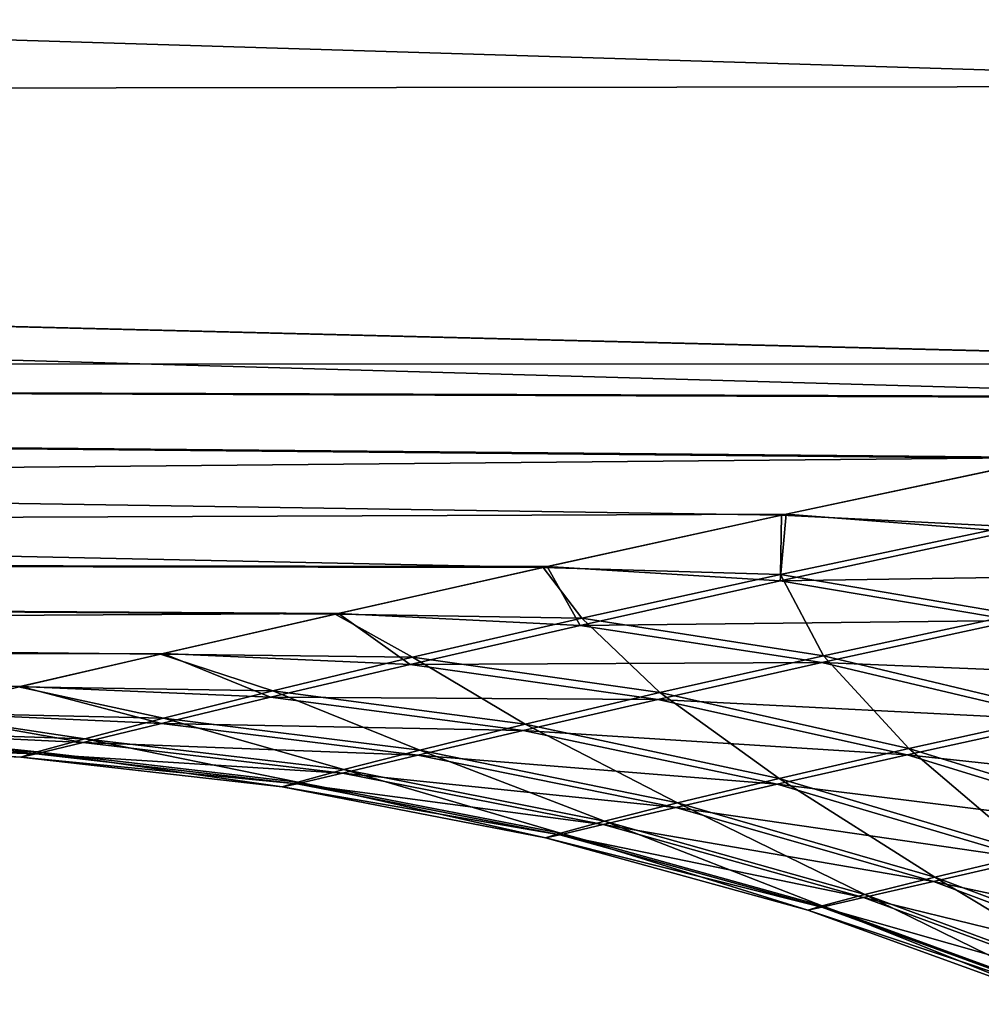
# Model space of a CAD drawing. Header units: metres. Extents: x -2 to 78, y -85 to 85.
# Tile 300 of 500: x 47.883 to 48.721, y 0.237 to 1.095. Entities that reach past the tile are written whole.
import ezdxf

# ---------------------------------------------------------------- set-up
doc = ezdxf.new("R2010")
doc.units = ezdxf.units.M
doc.layers.add('solid_20004802', color=7, linetype='CONTINUOUS')

msp = doc.modelspace()

# ---------------------------------------------------------------- linework, layer by layer
at = {"layer": 'solid_20004802'}
for points in [[(49.188503, 1.344338, -6.933181), (49.188503, 1.037111, -5.621024), (39.908051, 1.321654, -6.682578)], [(49.188503, 1.037004, 5.620513), (49.188503, 1.344209, 6.932685), (39.908051, 1.321654, 6.682578)], [(49.188503, 1.037111, -5.621024), (39.908051, 1.025891, -5.365484), (39.908051, 1.321654, -6.682578)], [(49.188503, 1.037004, 5.620513), (39.908051, 1.321654, 6.682578), (39.908051, 1.025891, 5.365484)], [(49.188503, 1.037111, -5.621024), (49.185852, 0.794816, -4.297764), (39.908051, 1.025891, -5.365484)], [(49.185856, 0.794741, 4.297288), (49.188503, 1.037004, 5.620513), (39.908051, 1.025891, 5.365484)], [(49.034672, 0.764893, -4.100324), (39.908051, 0.795111, -4.035464), (39.908051, 1.025891, -5.365484)], [(49.185852, 0.794816, -4.297764), (49.034672, 0.764893, -4.100324), (39.908051, 1.025891, -5.365484)], [(49.185856, 0.794741, 4.297288), (39.908051, 1.025891, 5.365484), (39.908051, 0.795111, 4.035464)], [(48.339493, 0.617553, -2.937475), (39.908051, 0.629869, -2.695723), (39.908051, 0.795111, -4.035464)], [(48.547016, 0.663098, -3.340992), (48.339493, 0.617553, -2.937475), (39.908051, 0.795111, -4.035464)], [(48.779247, 0.712552, -3.729516), (48.547016, 0.663098, -3.340992), (39.908051, 0.795111, -4.035464)], [(49.034672, 0.764893, -4.100324), (48.779247, 0.712552, -3.729516), (39.908051, 0.795111, -4.035464)], [(48.784054, 0.713428, 3.736046), (39.908051, 0.795111, 4.035464), (39.908051, 0.629869, 2.695723)], [(49.039948, 0.765852, 4.106817), (49.185856, 0.794741, 4.297288), (39.908051, 0.795111, 4.035464)], [(48.784054, 0.713428, 3.736046), (49.039948, 0.765852, 4.106817), (39.908051, 0.795111, 4.035464)], [(48.551178, 0.663853, 3.347287), (48.784054, 0.713428, 3.736046), (39.908051, 0.629869, 2.695723)], [(48.744537, 0.653221, -3.27225), (48.547016, 0.663098, -3.340992), (48.779247, 0.712552, -3.729516)], [(48.745556, 0.648878, 3.281397), (48.784054, 0.713428, 3.736046), (48.551178, 0.663853, 3.347287)], [(48.342968, 0.618187, 2.943498), (48.551178, 0.663853, 3.347287), (39.908051, 0.629869, 2.695723)], [(48.546234, 0.611378, -2.888917), (48.339493, 0.617553, -2.937475), (48.547016, 0.663098, -3.340992)], [(48.54583, 0.605818, 2.898643), (48.551178, 0.663853, 3.347287), (48.342968, 0.618187, 2.943498)], [(48.54583, 0.605818, 2.898643), (48.745556, 0.648878, 3.281397), (48.551178, 0.663853, 3.347287)], [(48.744537, 0.653221, -3.27225), (48.546234, 0.611378, -2.888917), (48.547016, 0.663098, -3.340992)], [(48.750786, 0.576435, -2.804492), (48.546234, 0.611378, -2.888917), (48.744537, 0.653221, -3.27225)], [(48.943527, 0.611895, 3.184637), (48.745556, 0.648878, 3.281397), (48.54583, 0.605818, 2.898643)], [(48.00605, 0.542015, -2.102159), (47.882416, 0.513353, -1.678991), (39.908051, 0.629869, -2.695723)], [(48.15831, 0.576831, -2.522028), (48.00605, 0.542015, -2.102159), (39.908051, 0.629869, -2.695723)], [(48.339493, 0.617553, -2.937475), (48.15831, 0.576831, -2.522028), (39.908051, 0.629869, -2.695723)], [(48.161221, 0.577375, 2.528045), (39.908051, 0.629869, 2.695723), (39.908051, 0.530565, 1.349487)], [(48.161221, 0.577375, 2.528045), (48.342968, 0.618187, 2.943498), (39.908051, 0.629869, 2.695723)], [(48.3717, 0.566973, 2.505325), (48.342968, 0.618187, 2.943498), (48.161221, 0.577375, 2.528045)], [(48.3717, 0.566973, 2.505325), (48.54583, 0.605818, 2.898643), (48.342968, 0.618187, 2.943498)], [(48.373138, 0.573194, -2.494926), (48.15831, 0.576831, -2.522028), (48.339493, 0.617553, -2.937475)], [(48.546234, 0.611378, -2.888917), (48.373138, 0.573194, -2.494926), (48.339493, 0.617553, -2.937475)], [(48.583572, 0.540386, -2.421972), (48.373138, 0.573194, -2.494926), (48.546234, 0.611378, -2.888917)], [(48.750546, 0.571243, 2.812926), (48.943527, 0.611895, 3.184637), (48.54583, 0.605818, 2.898643)], [(48.750786, 0.576435, -2.804492), (48.583572, 0.540386, -2.421972), (48.546234, 0.611378, -2.888917)], [(48.750546, 0.571243, 2.812926), (48.54583, 0.605818, 2.898643), (48.3717, 0.566973, 2.505325)], [(48.00843, 0.542473, 2.108244), (48.161221, 0.577375, 2.528045), (39.908051, 0.530565, 1.349487)], [(48.225613, 0.539227, -2.0918), (48.00605, 0.542015, -2.102159), (48.15831, 0.576831, -2.522028)], [(48.223633, 0.533002, 2.102967), (48.161221, 0.577375, 2.528045), (48.00843, 0.542473, 2.108244)], [(48.373138, 0.573194, -2.494926), (48.225613, 0.539227, -2.0918), (48.15831, 0.576831, -2.522028)], [(48.223633, 0.533002, 2.102967), (48.3717, 0.566973, 2.505325), (48.161221, 0.577375, 2.528045)], [(48.795467, 0.489866, -2.349987), (48.583572, 0.540386, -2.421972), (48.750786, 0.576435, -2.804492)], [(48.582352, 0.534572, 2.431098), (48.3717, 0.566973, 2.505325), (48.223633, 0.533002, 2.102967)], [(48.441128, 0.508323, -2.030579), (48.225613, 0.539227, -2.0918), (48.373138, 0.573194, -2.494926)], [(48.582352, 0.534572, 2.431098), (48.750546, 0.571243, 2.812926), (48.3717, 0.566973, 2.505325)], [(48.583572, 0.540386, -2.421972), (48.441128, 0.508323, -2.030579), (48.373138, 0.573194, -2.494926)], [(48.956635, 0.519154, 2.728508), (48.750546, 0.571243, 2.812926), (48.582352, 0.534572, 2.431098)], [(47.884315, 0.513739, 1.685418), (48.00843, 0.542473, 2.108244), (39.908051, 0.530565, 1.349487)], [(48.104031, 0.510032, -1.681072), (47.882416, 0.513353, -1.678991), (48.00605, 0.542015, -2.102159)], [(48.101936, 0.504371, 1.693034), (48.00843, 0.542473, 2.108244), (47.884315, 0.513739, 1.685418)], [(48.225613, 0.539227, -2.0918), (48.104031, 0.510032, -1.681072), (48.00605, 0.542015, -2.102159)], [(48.101936, 0.504371, 1.693034), (48.223633, 0.533002, 2.102967), (48.00843, 0.542473, 2.108244)], [(48.439384, 0.502503, 2.040632), (48.223633, 0.533002, 2.102967), (48.101936, 0.504371, 1.693034)], [(48.323788, 0.480769, -1.631799), (48.104031, 0.510032, -1.681072), (48.225613, 0.539227, -2.0918)], [(48.439384, 0.502503, 2.040632), (48.582352, 0.534572, 2.431098), (48.223633, 0.533002, 2.102967)], [(48.441128, 0.508323, -2.030579), (48.323788, 0.480769, -1.631799), (48.225613, 0.539227, -2.0918)], [(48.794434, 0.484477, 2.357997), (48.582352, 0.534572, 2.431098), (48.439384, 0.502503, 2.040632)], [(48.65815, 0.459545, -1.970166), (48.441128, 0.508323, -2.030579), (48.583572, 0.540386, -2.421972)], [(48.794434, 0.484477, 2.357997), (48.956635, 0.519154, 2.728508), (48.582352, 0.534572, 2.431098)], [(48.795467, 0.489866, -2.349987), (48.65815, 0.459545, -1.970166), (48.583572, 0.540386, -2.421972)], [(47.788673, 0.491356, 1.260991), (47.884315, 0.513739, 1.685418), (39.908051, 0.530565, 1.349487)], [(48.008755, 0.486166, -1.26428), (47.787193, 0.491034, -1.253823), (47.882416, 0.513353, -1.678991)], [(48.006886, 0.481523, 1.27699), (47.884315, 0.513739, 1.685418), (47.788673, 0.491356, 1.260991)], [(48.104031, 0.510032, -1.681072), (48.008755, 0.486166, -1.26428), (47.882416, 0.513353, -1.678991)], [(48.006886, 0.481523, 1.27699), (48.101936, 0.504371, 1.693034), (47.884315, 0.513739, 1.685418)], [(48.231888, 0.45825, -1.227132), (48.008755, 0.486166, -1.26428), (48.104031, 0.510032, -1.681072)], [(48.323788, 0.480769, -1.631799), (48.231888, 0.45825, -1.227132), (48.104031, 0.510032, -1.681072)], [(48.54509, 0.433494, -1.58318), (48.323788, 0.480769, -1.631799), (48.441128, 0.508323, -2.030579)], [(48.65815, 0.459545, -1.970166), (48.54509, 0.433494, -1.58318), (48.441128, 0.508323, -2.030579)], [(48.321922, 0.475476, 1.6429), (48.101936, 0.504371, 1.693034), (48.006886, 0.481523, 1.27699)], [(48.321922, 0.475476, 1.6429), (48.439384, 0.502503, 2.040632), (48.101936, 0.504371, 1.693034)], [(48.656616, 0.454148, 1.979234), (48.439384, 0.502503, 2.040632), (48.321922, 0.475476, 1.6429)], [(48.656616, 0.454148, 1.979234), (48.794434, 0.484477, 2.357997), (48.439384, 0.502503, 2.040632)], [(47.940151, 0.468186, -0.842972), (47.720142, 0.475199, -0.828744), (47.787193, 0.491034, -1.253823)], [(47.938766, 0.464902, 0.856308), (47.788673, 0.491356, 1.260991), (47.721157, 0.475458, 0.837427)], [(48.008755, 0.486166, -1.26428), (47.940151, 0.468186, -0.842972), (47.787193, 0.491034, -1.253823)], [(47.938766, 0.464902, 0.856308), (48.006886, 0.481523, 1.27699), (47.788673, 0.491356, 1.260991)], [(48.874683, 0.392419, -1.911182), (48.65815, 0.459545, -1.970166), (48.795467, 0.489866, -2.349987)], [(48.230213, 0.453908, 1.239272), (48.006886, 0.481523, 1.27699), (47.938766, 0.464902, 0.856308)], [(48.16576, 0.44129, -0.818095), (47.940151, 0.468186, -0.842972), (48.008755, 0.486166, -1.26428)], [(48.230213, 0.453908, 1.239272), (48.321922, 0.475476, 1.6429), (48.006886, 0.481523, 1.27699)], [(48.231888, 0.45825, -1.227132), (48.16576, 0.44129, -0.818095), (48.008755, 0.486166, -1.26428)], [(48.456596, 0.412209, -1.190488), (48.231888, 0.45825, -1.227132), (48.323788, 0.480769, -1.631799)], [(48.54509, 0.433494, -1.58318), (48.456596, 0.412209, -1.190488), (48.323788, 0.480769, -1.631799)], [(49.00602, 0.41624, 2.286773), (48.794434, 0.484477, 2.357997), (48.656616, 0.454148, 1.979234)], [(47.898582, 0.456648, -0.418703), (47.680763, 0.465923, -0.409871), (47.720142, 0.475199, -0.828744)], [(47.897846, 0.454949, 0.432469), (47.721157, 0.475458, 0.837427), (47.681286, 0.466024, 0.416749)], [(47.940151, 0.468186, -0.842972), (47.898582, 0.456648, -0.418703), (47.720142, 0.475199, -0.828744)], [(47.897846, 0.454949, 0.432469), (47.938766, 0.464902, 0.856308), (47.721157, 0.475458, 0.837427)], [(48.543423, 0.428583, 1.593502), (48.321922, 0.475476, 1.6429), (48.230213, 0.453908, 1.239272)], [(48.543423, 0.428583, 1.593502), (48.656616, 0.454148, 1.979234), (48.321922, 0.475476, 1.6429)], [(47.897846, 0.454949, 0.432469), (47.681286, 0.466024, 0.416749), (47.668839, 0.462917)], [(47.884396, 0.452107, 0.006962), (47.668839, 0.462917), (47.680763, 0.465923, -0.409871)], [(47.898582, 0.456648, -0.418703), (47.884396, 0.452107, 0.006962), (47.680763, 0.465923, -0.409871)], [(48.164509, 0.438217, 0.831135), (47.938766, 0.464902, 0.856308), (47.897846, 0.454949, 0.432469)], [(48.125717, 0.43041, -0.406217), (47.898582, 0.456648, -0.418703), (47.940151, 0.468186, -0.842972)], [(48.164509, 0.438217, 0.831135), (48.230213, 0.453908, 1.239272), (47.938766, 0.464902, 0.856308)], [(48.16576, 0.44129, -0.818095), (48.125717, 0.43041, -0.406217), (47.940151, 0.468186, -0.842972)], [(47.884396, 0.452107, 0.006962), (47.897846, 0.454949, 0.432469), (47.668839, 0.462917)], [(48.11208, 0.426132, 0.006956), (47.884396, 0.452107, 0.006962), (47.898582, 0.456648, -0.418703)], [(48.125053, 0.42882, 0.419891), (47.897846, 0.454949, 0.432469), (47.884396, 0.452107, 0.006962)], [(48.125053, 0.42882, 0.419891), (48.164509, 0.438217, 0.831135), (47.897846, 0.454949, 0.432469)], [(48.125717, 0.43041, -0.406217), (48.11208, 0.426132, 0.006956), (47.898582, 0.456648, -0.418703)], [(48.392956, 0.396183, -0.793571), (48.16576, 0.44129, -0.818095), (48.231888, 0.45825, -1.227132)], [(48.456596, 0.412209, -1.190488), (48.392956, 0.396183, -0.793571), (48.231888, 0.45825, -1.227132)], [(48.765888, 0.367707, -1.535718), (48.54509, 0.433494, -1.58318), (48.65815, 0.459545, -1.970166)], [(48.874683, 0.392419, -1.911182), (48.765888, 0.367707, -1.535718), (48.65815, 0.459545, -1.970166)], [(48.11208, 0.426132, 0.006956), (48.125053, 0.42882, 0.419891), (47.884396, 0.452107, 0.006962)], [(48.45509, 0.408179, 1.202086), (48.230213, 0.453908, 1.239272), (48.164509, 0.438217, 0.831135)], [(48.45509, 0.408179, 1.202086), (48.543423, 0.428583, 1.593502), (48.230213, 0.453908, 1.239272)], [(48.873329, 0.387458, 1.919406), (48.656616, 0.454148, 1.979234), (48.543423, 0.428583, 1.593502)], [(48.873329, 0.387458, 1.919406), (49.00602, 0.41624, 2.286773), (48.656616, 0.454148, 1.979234)], [(48.391827, 0.393331, 0.806294), (48.164509, 0.438217, 0.831135), (48.125053, 0.42882, 0.419891)], [(48.35445, 0.38591, -0.39393), (48.125717, 0.43041, -0.406217), (48.16576, 0.44129, -0.818095)], [(48.391827, 0.393331, 0.806294), (48.45509, 0.408179, 1.202086), (48.164509, 0.438217, 0.831135)], [(48.392956, 0.396183, -0.793571), (48.35445, 0.38591, -0.39393), (48.16576, 0.44129, -0.818095)], [(48.341354, 0.38188, 0.006915), (48.11208, 0.426132, 0.006956), (48.125717, 0.43041, -0.406217)], [(48.35445, 0.38591, -0.39393), (48.341354, 0.38188, 0.006915), (48.125717, 0.43041, -0.406217)], [(48.680779, 0.347521, -1.154729), (48.456596, 0.412209, -1.190488), (48.54509, 0.433494, -1.58318)], [(48.765888, 0.367707, -1.535718), (48.680779, 0.347521, -1.154729), (48.54509, 0.433494, -1.58318)], [(48.353851, 0.384434, 0.407454), (48.125053, 0.42882, 0.419891), (48.11208, 0.426132, 0.006956)], [(48.341354, 0.38188, 0.006915), (48.353851, 0.384434, 0.407454), (48.11208, 0.426132, 0.006956)], [(48.353851, 0.384434, 0.407454), (48.391827, 0.393331, 0.806294), (48.125053, 0.42882, 0.419891)], [(48.764397, 0.363189, 1.545352), (48.543423, 0.428583, 1.593502), (48.45509, 0.408179, 1.202086)], [(48.764397, 0.363189, 1.545352), (48.873329, 0.387458, 1.919406), (48.543423, 0.428583, 1.593502)], [(48.619614, 0.33233, -0.769657), (48.392956, 0.396183, -0.793571), (48.456596, 0.412209, -1.190488)], [(48.680779, 0.347521, -1.154729), (48.619614, 0.33233, -0.769657), (48.456596, 0.412209, -1.190488)], [(48.679424, 0.343812, 1.16582), (48.45509, 0.408179, 1.202086), (48.391827, 0.393331, 0.806294)], [(48.679424, 0.343812, 1.16582), (48.764397, 0.363189, 1.545352), (48.45509, 0.408179, 1.202086)], [(48.582634, 0.3226, -0.381972), (48.35445, 0.38591, -0.39393), (48.392956, 0.396183, -0.793571)], [(48.619614, 0.33233, -0.769657), (48.582634, 0.3226, -0.381972), (48.392956, 0.396183, -0.793571)], [(48.618595, 0.329705, 0.782045), (48.391827, 0.393331, 0.806294), (48.353851, 0.384434, 0.407454)], [(48.618595, 0.329705, 0.782045), (48.679424, 0.343812, 1.16582), (48.391827, 0.393331, 0.806294)], [(48.570076, 0.318797, 0.006836), (48.341354, 0.38188, 0.006915), (48.35445, 0.38591, -0.39393)], [(48.582092, 0.321242, 0.395288), (48.353851, 0.384434, 0.407454), (48.341354, 0.38188, 0.006915)], [(48.570076, 0.318797, 0.006836), (48.582092, 0.321242, 0.395288), (48.341354, 0.38188, 0.006915)], [(48.582092, 0.321242, 0.395288), (48.618595, 0.329705, 0.782045), (48.353851, 0.384434, 0.407454)], [(48.582634, 0.3226, -0.381972), (48.570076, 0.318797, 0.006836), (48.35445, 0.38591, -0.39393)], [(48.98267, 0.27912, 1.498974), (48.764397, 0.363189, 1.545352), (48.679424, 0.343812, 1.16582)], [(48.902225, 0.263996, -1.120244), (48.680779, 0.347521, -1.154729), (48.765888, 0.367707, -1.535718)], [(48.900993, 0.260617, 1.130868), (48.679424, 0.343812, 1.16582), (48.618595, 0.329705, 0.782045)], [(48.843479, 0.249526, -0.746617), (48.619614, 0.33233, -0.769657), (48.680779, 0.347521, -1.154729)], [(48.900993, 0.260617, 1.130868), (48.98267, 0.27912, 1.498974), (48.679424, 0.343812, 1.16582)], [(48.902225, 0.263996, -1.120244), (48.843479, 0.249526, -0.746617), (48.680779, 0.347521, -1.154729)], [(48.842552, 0.247133, 0.758652), (48.618595, 0.329705, 0.782045), (48.582092, 0.321242, 0.395288)], [(48.807991, 0.24027, -0.370476), (48.582634, 0.3226, -0.381972), (48.619614, 0.33233, -0.769657)], [(48.842552, 0.247133, 0.758652), (48.900993, 0.260617, 1.130868), (48.618595, 0.329705, 0.782045)], [(48.843479, 0.249526, -0.746617), (48.807991, 0.24027, -0.370476), (48.619614, 0.33233, -0.769657)], [(48.795952, 0.236669, 0.006719), (48.570076, 0.318797, 0.006836), (48.582634, 0.3226, -0.381972)], [(48.807495, 0.239031, 0.383525), (48.582092, 0.321242, 0.395288), (48.570076, 0.318797, 0.006836)], [(48.795952, 0.236669, 0.006719), (48.807495, 0.239031, 0.383525), (48.570076, 0.318797, 0.006836)], [(48.807495, 0.239031, 0.383525), (48.842552, 0.247133, 0.758652), (48.582092, 0.321242, 0.395288)], [(48.807991, 0.24027, -0.370476), (48.795952, 0.236669, 0.006719), (48.582634, 0.3226, -0.381972)]]:
    msp.add_3dface(points, dxfattribs=at)

doc.saveas('drawing.dxf')
